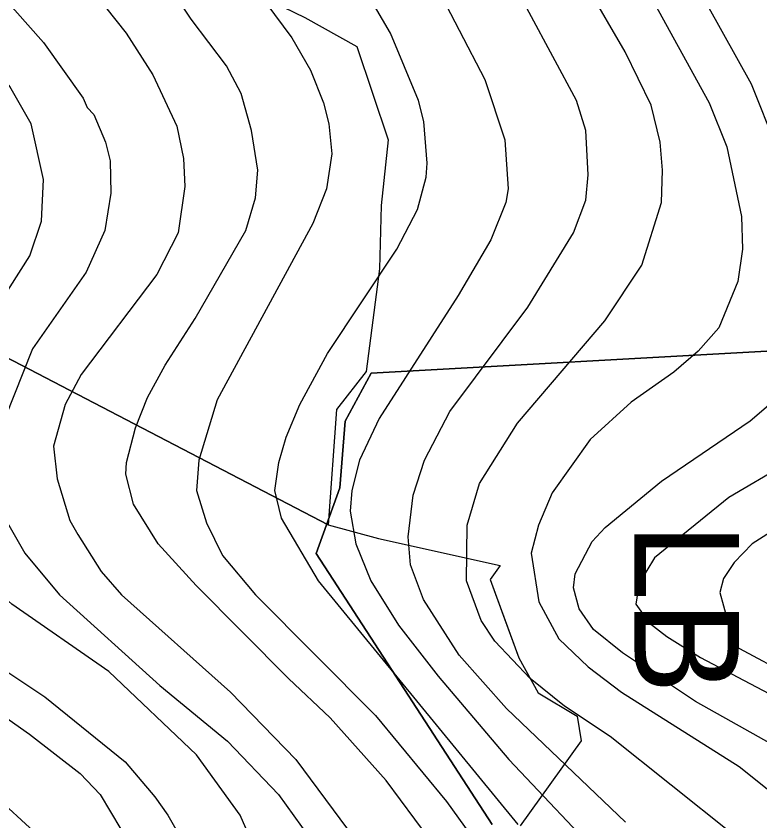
# Model space of a CAD drawing. Extents: x -510989 to -501240, y -1184665 to -1176098.
# Drawn here: x -502005.3 to -501684.9, y -1182172.4 to -1181825.6 of the extents above; entities that cross this region are included whole.
import ezdxf

# ---------------------------------------------------------------- set-up
doc = ezdxf.new("R2010")
doc.units = 0
for name, color, linetype in [('lesni_pozemek', 7, 'Continuous'), ('popis', 7, 'Continuous'), ('STAV_USES', 7, 'Continuous'), ('STAV_zaplavove_uzemi', 7, 'Continuous'), ('vrstevnice_01', 7, 'Continuous'), ('vrstevnice_02', 7, 'Continuous')]:
    doc.layers.add(name, color=color, linetype=linetype)

msp = doc.modelspace()

# ---------------------------------------------------------------- linework, layer by layer
at = {"layer": 'lesni_pozemek'}
msp.add_lwpolyline([(-501998.53, -1181746.76), (-501982.42, -1181764.77), (-501944.97, -1181795.03), (-501880.83, -1181826.26), (-501858.55, -1181838.68), (-501844.96, -1181879.01), (-501847.95, -1181907.31), (-501848.69, -1181934.56), (-501854.52, -1181978.7), (-501867.23, -1181995.21), (-501870.89, -1182044.77), (-502034.46, -1181959.71), (-502025.19, -1181911.54), (-502007.67, -1181791.89), (-501999.61, -1181757.83)], close=True, dxfattribs=at)
msp.add_lwpolyline([(-502301.29, -1182231.46), (-502177, -1182146.5), (-502121.39, -1182121.46), (-502082.73, -1182067.43), (-502061.42, -1182030.3), (-502053.1, -1182012.99), (-502038.58, -1181975.92), (-502034.46, -1181959.71), (-501870.89, -1182044.77), (-501849.2, -1182050.7), (-501796.69, -1182062.34), (-501801.04, -1182068.44), (-501788.77, -1182102.17), (-501780.33, -1182117.19), (-501763.57, -1182127.33), (-501761.84, -1182137.93), (-501788.11, -1182174.59)], dxfattribs=at)
at = {"layer": 'popis'}
msp.add_lwpolyline([(-501912.9, -1181810.65), (-501880.83, -1181826.26), (-501858.55, -1181838.68), (-501844.96, -1181879.01), (-501847.95, -1181907.31), (-501848.69, -1181934.56), (-501854.52, -1181978.7), (-501867.23, -1181995.21), (-501870.89, -1182044.77), (-501849.2, -1182050.7), (-501796.69, -1182062.34), (-501801.04, -1182068.44), (-501794.91, -1182085.3), (-501788.77, -1182102.17), (-501780.33, -1182117.19), (-501763.57, -1182127.33), (-501761.84, -1182137.93), (-501788.11, -1182174.59)], dxfattribs=at)
at = {"layer": 'STAV_USES'}
for p, q in [((-501852.33, -1181979.48), (-501670.39, -1181969.37)), ((-501670.39, -1181969.37), (-501852.33, -1181979.48)), ((-501863.5, -1182000.24), (-501852.33, -1181979.48)), ((-501852.33, -1181979.48), (-501863.5, -1182000.24)), ((-501865.78, -1182028.95), (-501863.5, -1182000.24)), ((-501863.5, -1182000.24), (-501865.78, -1182028.95)), ((-501876, -1182057.15), (-501865.78, -1182028.95)), ((-501865.78, -1182028.95), (-501876, -1182057.15)), ((-501800.15, -1182173.95), (-501876, -1182057.15)), ((-501876, -1182057.15), (-501800.15, -1182173.95))]:
    msp.add_line(p, q, dxfattribs=at)
at = {"layer": 'STAV_zaplavove_uzemi'}
msp.add_spline([(-502765.18, -1180820.83), (-502819.12, -1180854.68), (-502855.09, -1180856.79), (-502878.36, -1180851.5), (-502911.15, -1180848.33), (-502954.52, -1180870.54), (-502984.14, -1180869.48), (-503005.29, -1180861.02), (-503048.66, -1180872.66), (-503074.04, -1180895.93), (-503100.49, -1180910.74), (-503124.82, -1180934.01), (-503148.09, -1180961.51), (-503167.13, -1180991.13), (-503214.18, -1181039.04), (-503223.14, -1181058.24), (-503224.42, -1181086.39), (-503233.38, -1181129.91), (-503224.42, -1181152.95), (-503210.34, -1181174.71), (-503189.86, -1181187.51), (-503177.06, -1181216.94), (-503187.3, -1181265.58), (-503182.09, -1181326.92), (-503202.22, -1181367.18), (-503223.9, -1181396.6), (-503227, -1181422.93), (-503244.04, -1181475.59), (-503248.68, -1181509.66), (-503278.16, -1181558.16), (-503308.83, -1181601.52), (-503351.14, -1181645.95), (-503365.95, -1181659.7), (-503395.57, -1181685.09), (-503411.43, -1181722.11), (-503422.01, -1181739.03), (-503437.88, -1181747.49), (-503460.09, -1181743.26), (-503481.25, -1181748.55), (-503492.88, -1181761.25), (-503472.79, -1181803.56), (-503443.17, -1181840.58), (-503413.55, -1181857.5), (-503278.84, -1181941.97), (-503242.23, -1181977.17), (-503180.29, -1182027.85), (-503125.38, -1182098.25), (-503088.78, -1182167.23), (-503075.54, -1182217), (-503114.26, -1182162.8), (-503152.97, -1182091.56), (-503197.89, -1182048.2), (-503210.28, -1182032.71), (-503231.96, -1182021.87), (-503259.83, -1182017.22), (-503266.03, -1182021.87), (-503224.21, -1182048.2), (-503199.43, -1182076.07), (-503157.62, -1182114.79), (-503135.94, -1182159.7), (-503118.9, -1182207.71), (-503111.16, -1182251.07), (-503108.24, -1182409.43), (-503115.92, -1182478.55), (-503128.72, -1182603.98), (-503131.28, -1182696.13), (-503104.4, -1182780.6), (-503071.45, -1182869.91), (-503052.71, -1182886.94), (-502977.76, -1182944.86), (-502838.07, -1183047.07), (-502664.31, -1183174.84), (-502563.8, -1183270.24), (-502485.44, -1183353.71), (-502446.26, -1183432.07), (-502383.48, -1183571.46), (-502315.46, -1183658.04), (-502253.62, -1183724), (-502158.8, -1183808.51), (-502045.43, -1183923.94), (-501930, -1184016.7), (-501793.89, -1184089.91), (-501746.5, -1184127.32), (-501709.09, -1184197.15)], degree=3, dxfattribs=at)
at = {"layer": 'vrstevnice_01'}
for points in [[(-501900, -1182190), (-501908.69, -1182170), (-501927.59, -1182144), (-501965.31, -1182108), (-502007.09, -1182079), (-502023.91, -1182064), (-502038.41, -1182046), (-502043.81, -1182037), (-502046.41, -1182026), (-502044.31, -1182011), (-502038.31, -1181995), (-502030.59, -1181978), (-501999.41, -1181929), (-501994.31, -1181914), (-501993.5, -1181896), (-501998.81, -1181872), (-502007.91, -1181856), (-502022.81, -1181836), (-502027.41, -1181831), (-502078.09, -1181763), (-502094.09, -1181738), (-502105.59, -1181711), (-502114, -1181684), (-502138.68, -1181629.02)], [(-502002.86, -1181641.3), (-501997.31, -1181680), (-501990.5, -1181702), (-501977.5, -1181718), (-501951.69, -1181745), (-501927.19, -1181778), (-501924.19, -1181784), (-501886.5, -1181835), (-501878.41, -1181849), (-501872.81, -1181863), (-501870.5, -1181872), (-501869.31, -1181885), (-501871.5, -1181900), (-501877.5, -1181915), (-501918.69, -1181991), (-501926.59, -1182017), (-501927.59, -1182030), (-501923.31, -1182044), (-501916.41, -1182058), (-501902.09, -1182075), (-501850.5, -1182127), (-501819.91, -1182164), (-501794.69, -1182199)], [(-501962.68, -1181644.94), (-501961.5, -1181652), (-501954.69, -1181665), (-501939.09, -1181682), (-501878.81, -1181732), (-501864.31, -1181748), (-501846.31, -1181773), (-501836.59, -1181789), (-501803.41, -1181853), (-501794.69, -1181879), (-501793.31, -1181900), (-501794.31, -1181906), (-501800.81, -1181922), (-501814.81, -1181946), (-501848.91, -1181999), (-501857.41, -1182017), (-501860.59, -1182030), (-501861.31, -1182039), (-501858.91, -1182053), (-501852.5, -1182069), (-501840.5, -1182088), (-501823.41, -1182110), (-501793.09, -1182146), (-501750.41, -1182191)], [(-501609, -1182185), (-501642.91, -1182160), (-501712.59, -1182121), (-501744.09, -1182100), (-501756.59, -1182090), (-501762.69, -1182081), (-501765.19, -1182072), (-501764.41, -1182066), (-501757.19, -1182052), (-501751.5, -1182046), (-501727.31, -1182026), (-501689.09, -1182000), (-501676.09, -1181989), (-501670.41, -1181982), (-501661.31, -1181963), (-501660.59, -1181945), (-501662.69, -1181928), (-501667, -1181909), (-501688.5, -1181855), (-501744.59, -1181754), (-501759.59, -1181731), (-501779.41, -1181706), (-501800, -1181685), (-501834.56, -1181656.52)], [(-501984, -1181800), (-501957.81, -1181833), (-501946.31, -1181851), (-501936.09, -1181873), (-501933.19, -1181887), (-501932.59, -1181899), (-501935.5, -1181919), (-501944.69, -1181937), (-501977.19, -1181980), (-501984.09, -1181993), (-501989.19, -1182011), (-501987.59, -1182025), (-501982.09, -1182043), (-501978.69, -1182049), (-501968.59, -1182065), (-501959.81, -1182075), (-501912.91, -1182117), (-501884.81, -1182146), (-501862.5, -1182176)], [(-501696.81, -1182178), (-501749.31, -1182136), (-501769.09, -1182123), (-501783.81, -1182111), (-501799.09, -1182095), (-501805, -1182086), (-501811.19, -1182069), (-501811, -1182045), (-501805.69, -1182027), (-501789.31, -1182001), (-501751.69, -1181957), (-501735.69, -1181933), (-501727.19, -1181906), (-501726.81, -1181892), (-501727.81, -1181880), (-501731.69, -1181864), (-501742.91, -1181841), (-501759.09, -1181813)], [(-501675.5, -1182045), (-501688.19, -1182053), (-501695.91, -1182061), (-501700.59, -1182068), (-501702.09, -1182074), (-501695.81, -1182097), (-501669.59, -1182111)], [(-502018.09, -1182122), (-501999.5, -1182135), (-501977.69, -1182152), (-501969.09, -1182161), (-501960.19, -1182176)]]:
    msp.add_lwpolyline(points, dxfattribs=at)
at = {"layer": 'vrstevnice_02'}
for points in [[(-501789, -1182174), (-501875, -1182069), (-501891, -1182042), (-501893.81, -1182030), (-501892.09, -1182018), (-501888.91, -1182007), (-501883, -1181993), (-501871.19, -1181971), (-501841.31, -1181926), (-501832.31, -1181909), (-501828.69, -1181895), (-501828.19, -1181889), (-501829.69, -1181871), (-501831.91, -1181862), (-501844, -1181833), (-501856.81, -1181811), (-501866.31, -1181797), (-501903.19, -1181749), (-501922.81, -1181728), (-501956.09, -1181699), (-501971, -1181682), (-501975, -1181675), (-501981, -1181658), (-501981.33, -1181643.25)], [(-501742.81, -1182173), (-501794.09, -1182124), (-501814.41, -1182101), (-501829.81, -1182077), (-501835.31, -1182062), (-501836.31, -1182050), (-501834.19, -1182032), (-501829.31, -1182017), (-501818.41, -1181996), (-501784.81, -1181951), (-501765.19, -1181919), (-501759.91, -1181905), (-501758.91, -1181894), (-501759.91, -1181875), (-501763.91, -1181862), (-501794.5, -1181805), (-501813.69, -1181775), (-501849.5, -1181729), (-501873.81, -1181707), (-501917.81, -1181676), (-501928.09, -1181667), (-501935.69, -1181658), (-501939.39, -1181647.04)], [(-501746.81, -1181790), (-501706.69, -1181863), (-501699.09, -1181882), (-501692.81, -1181912), (-501692.41, -1181926), (-501694.31, -1181940), (-501702.59, -1181960), (-501711.41, -1181970), (-501722, -1181979), (-501740.31, -1181992), (-501758, -1182008), (-501774.31, -1182031), (-501780.31, -1182045), (-501783.41, -1182057), (-501780.09, -1182078), (-501771.5, -1182094), (-501758.81, -1182106), (-501744.5, -1182117), (-501693.81, -1182149), (-501672.41, -1182166)], [(-502166.19, -1181793), (-502141.69, -1181829), (-502131.69, -1181842), (-502120.19, -1181855), (-502102.91, -1181880), (-502094.81, -1181901), (-502092.5, -1181920), (-502094, -1181932), (-502099.81, -1181952), (-502109.5, -1181976), (-502138.09, -1182037), (-502138.59, -1182046), (-502137.09, -1182050), (-502138.31, -1182052), (-502138, -1182055), (-502130.19, -1182069), (-502110, -1182089), (-502014, -1182162), (-501997.59, -1182177)], [(-502018.31, -1181809), (-501993.41, -1181837), (-501976.31, -1181861), (-501974.59, -1181865), (-501971.81, -1181868), (-501966.69, -1181880), (-501964.81, -1181888), (-501964.41, -1181902), (-501967.09, -1181918), (-501975.09, -1181936), (-501998.19, -1181969), (-502010.09, -1181999), (-502014.5, -1182021), (-502013.5, -1182033), (-502010.69, -1182041), (-502001.5, -1182057), (-501986.59, -1182075), (-501943.41, -1182114), (-501914.19, -1182138), (-501892.19, -1182161), (-501875.69, -1182184)], [(-501827.31, -1182180), (-501845.91, -1182155), (-501870, -1182128), (-501887.91, -1182111), (-501927.69, -1182071), (-501944.09, -1182053), (-501954.69, -1182036), (-501958, -1182023), (-501957.69, -1182018), (-501953.81, -1182003), (-501948.69, -1181990), (-501941, -1181976), (-501928.19, -1181956), (-501906.31, -1181918), (-501902.09, -1181904), (-501901.09, -1181892), (-501903.91, -1181875), (-501908.31, -1181859), (-501914.69, -1181847), (-501929.81, -1181827), (-501941.81, -1181809)], [(-501674.31, -1182019), (-501698.19, -1182033), (-501730.31, -1182059), (-501736.81, -1182070), (-501738.31, -1182079), (-501732.59, -1182087), (-501725, -1182093), (-501710.5, -1182102), (-501678.31, -1182119)], [(-502027.5, -1182096), (-501992.91, -1182119), (-501958.31, -1182147), (-501945.5, -1182162), (-501939.91, -1182170), (-501933.59, -1182181)]]:
    msp.add_lwpolyline(points, dxfattribs=at)

# ---------------------------------------------------------------- texts
at = {"layer": 'STAV_USES'}
msp.add_text('LB', height=45, rotation=270, dxfattribs=at).set_placement((-501738.9, -1182044.02))

doc.saveas('drawing.dxf')
